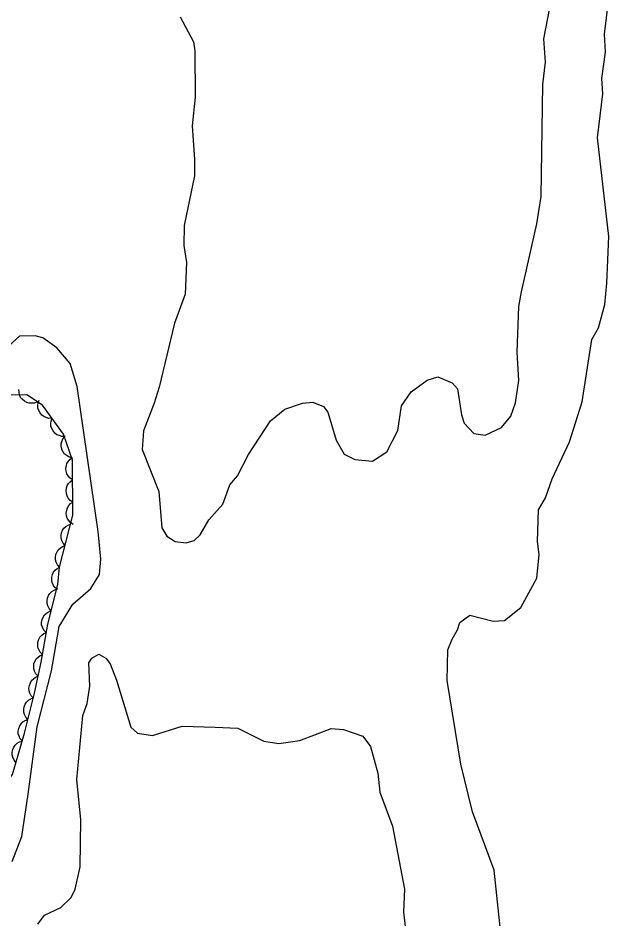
# Model space of a CAD drawing. Extents: x 282461 to 284471, y 5554090 to 5557646.
# Drawn here: x 283686.1 to 283765.5, y 5555733.8 to 5555854.8 of the extents above; entities that cross this region are included whole.
import ezdxf

# ---------------------------------------------------------------- set-up
doc = ezdxf.new("R2010")
doc.units = 0
for name, color, linetype in [('Niveau 1', 7, 'Continuous'), ('Niveau 2', 7, 'Continuous'), ('Niveau 44', 7, 'Continuous')]:
    doc.layers.add(name, color=color, linetype=linetype)

msp = doc.modelspace()

# ---------------------------------------------------------------- linework, layer by layer
at = {"layer": 'Niveau 1'}
for points in [[(283756.09, 5555782.77), (283755.84, 5555784.5), (283756, 5555788.75), (283756.94, 5555790.35), (283757.83, 5555792.94), (283760.15, 5555797.87), (283761.84, 5555803.27), (283763.14, 5555811.65), (283764.07, 5555813.18), (283764.89, 5555816.31), (283765.18, 5555819.19), (283765.46, 5555825.48), (283763.9, 5555838.72), (283764.65, 5555844.62), (283764.49, 5555846.68), (283764.98, 5555850.19), (283764.86, 5555852.61), (283765.38, 5555857.01)], [(283707.89, 5555854.94), (283709.67, 5555851.6), (283709.84, 5555850.38), (283709.9, 5555844.18), (283709.48, 5555840.31), (283709.81, 5555835.82), (283709.81, 5555833.61), (283708.42, 5555826.95), (283708.36, 5555824.23), (283708.7, 5555821.96), (283708.55, 5555817.71), (283707.09, 5555813.8), (283705.05, 5555805.23), (283704.4, 5555803.09), (283702.96, 5555799.37), (283702.75, 5555796.85), (283704.99, 5555791.21), (283705.4, 5555786.36), (283706.08, 5555785.21), (283707.18, 5555784.52), (283708.68, 5555784.31), (283709.77, 5555784.63), (283710.56, 5555785.38), (283711.74, 5555787.4), (283713.61, 5555789.5), (283714.55, 5555792.11), (283715.56, 5555793.31), (283717.05, 5555796.19), (283719.99, 5555800.7), (283721.95, 5555802.26), (283724.28, 5555803.08), (283725.67, 5555803.22), (283727.13, 5555802.64), (283727.7, 5555801.88), (283728.82, 5555798.11), (283729.89, 5555796.25), (283731.32, 5555795.51), (283733.71, 5555795.3), (283735.61, 5555796.56), (283737.11, 5555799.4), (283737.61, 5555802.73), (283738.9, 5555804.59), (283741.03, 5555806.16), (283742.46, 5555806.63), (283744.39, 5555805.81), (283745.13, 5555805), (283745.64, 5555801.5), (283746, 5555800.4), (283747.3, 5555799.01), (283748.81, 5555798.77), (283751.03, 5555799.82), (283752.3, 5555801.34), (283752.9, 5555803.12), (283753.37, 5555806.13), (283753.12, 5555809.94), (283753.36, 5555816.05), (283753.71, 5555818.05), (283755.77, 5555827.14), (283756.33, 5555830.82), (283756.59, 5555845.85), (283756.93, 5555848.88), (283756.69, 5555852), (283757.53, 5555856.16)], [(283751.14, 5555729.78), (283750.03, 5555740.39), (283747.15, 5555748.19), (283745.57, 5555754.61), (283743.73, 5555765.86), (283743.81, 5555769.94), (283744.38, 5555771.4), (283745.11, 5555772.65), (283745.43, 5555773.62), (283746.78, 5555774.6), (283749.92, 5555773.8), (283751.45, 5555773.89), (283753.61, 5555775.63), (283755.78, 5555779.57), (283756.09, 5555782.77)], [(283688.77, 5555733.13), (283689.65, 5555734.35), (283691.83, 5555735.38), (283693.25, 5555736.7), (283693.78, 5555737.83), (283694.42, 5555740.82), (283694.51, 5555747.14), (283694, 5555752.53), (283694.82, 5555761.12), (283695.38, 5555762.76), (283695.76, 5555765.09), (283695.59, 5555768.2), (283696.03, 5555768.82), (283696.94, 5555769.36), (283697.89, 5555768.84), (283698.46, 5555768.07), (283699.32, 5555765.88), (283701.25, 5555759.59), (283702.15, 5555758.77), (283704.15, 5555758.44), (283708.12, 5555759.73), (283712.57, 5555759.57)], [(283712.57, 5555759.57), (283715.62, 5555759.42), (283719.12, 5555757.69), (283721.14, 5555757.39), (283723.93, 5555757.78), (283728.15, 5555759.38), (283729.82, 5555759.27), (283732.4, 5555758.36), (283733.43, 5555757), (283734.4, 5555753.42), (283734.69, 5555750.84), (283736.38, 5555746.29), (283737.99, 5555737.82), (283737.86, 5555734.74), (283738.9, 5555726.02)]]:
    msp.add_lwpolyline(points, dxfattribs=at)
at = {"layer": 'Niveau 2'}
for points in [[(283686.3, 5555812.08), (283681.45, 5555807.75)], [(283685.33, 5555741.52), (283686.59, 5555744.88), (283687.47, 5555750.57), (283688.68, 5555759.61), (283690.6, 5555767.16), (283691.6, 5555773.07), (283693.44, 5555776.1), (283695.87, 5555778.2), (283697.02, 5555780.07), (283697.23, 5555782.15), (283696.86, 5555785.86), (283694.03, 5555805.3), (283693.08, 5555808.42), (283691.32, 5555810.5), (283689.45, 5555811.87), (283688.4, 5555812.1), (283686.3, 5555812.08)]]:
    msp.add_lwpolyline(points, dxfattribs=at)
at = {"layer": 'Niveau 44'}
for points in [[(283688.72, 5555803.26), (283688.33, 5555803.1), (283687.93, 5555803.06), (283687.6, 5555803.07), (283687.27, 5555803.18), (283686.95, 5555803.36), (283686.67, 5555803.62), (283686.45, 5555803.86), (283686.31, 5555804.18), (283686.23, 5555804.54), (283686.22, 5555804.9)], [(283691.66, 5555781.06), (283693.47, 5555788.02), (283693.41, 5555795.43), (283692.22, 5555798.9), (283689.4, 5555802.81), (283687.3, 5555804.19), (283684.74, 5555804.17), (283682.43, 5555801.83), (283681.31, 5555796.03), (283680.88, 5555791.63), (283679.3, 5555785.83), (283677.95, 5555779.79), (283678.47, 5555773.08), (283679.45, 5555766.14), (283678.86, 5555752.01), (283680.51, 5555749.94), (283682.83, 5555749.96), (283685.36, 5555753.22), (283686.95, 5555758.79), (283688.3, 5555764.12), (283689.2, 5555768.3), (283690.09, 5555773.4), (283691.44, 5555778.74), (283691.66, 5555781.06)], [(283690.67, 5555801.05), (283690.25, 5555801.04), (283689.86, 5555801.14), (283689.56, 5555801.27), (283689.29, 5555801.49), (283689.05, 5555801.77), (283688.88, 5555802.11), (283688.77, 5555802.42), (283688.75, 5555802.77), (283688.8, 5555803.14), (283688.92, 5555803.47)], [(283692.42, 5555798.62), (283692, 5555798.61), (283691.61, 5555798.72), (283691.31, 5555798.85), (283691.04, 5555799.07), (283690.8, 5555799.35), (283690.63, 5555799.69), (283690.52, 5555799.99), (283690.5, 5555800.35), (283690.55, 5555800.71), (283690.67, 5555801.05)], [(283693.3, 5555795.75), (283692.9, 5555795.86), (283692.55, 5555796.08), (283692.3, 5555796.29), (283692.11, 5555796.58), (283691.96, 5555796.91), (283691.9, 5555797.29), (283691.88, 5555797.61), (283691.97, 5555797.95), (283692.11, 5555798.29), (283692.33, 5555798.58)], [(283693.43, 5555792.78), (283693.08, 5555793.01), (283692.83, 5555793.33), (283692.65, 5555793.6), (283692.56, 5555793.94), (283692.53, 5555794.31), (283692.59, 5555794.69), (283692.67, 5555795), (283692.86, 5555795.29), (283693.11, 5555795.57), (283693.41, 5555795.77)], [(283693.46, 5555789.79), (283693.11, 5555790.02), (283692.85, 5555790.34), (283692.68, 5555790.62), (283692.59, 5555790.95), (283692.55, 5555791.32), (283692.61, 5555791.7), (283692.7, 5555792.01), (283692.89, 5555792.31), (283693.14, 5555792.58), (283693.43, 5555792.78)], [(283693.48, 5555786.81), (283693.13, 5555787.04), (283692.88, 5555787.35), (283692.7, 5555787.63), (283692.61, 5555787.97), (283692.57, 5555788.33), (283692.64, 5555788.71), (283692.72, 5555789.02), (283692.91, 5555789.32), (283693.16, 5555789.59), (283693.46, 5555789.79)], [(283692.41, 5555783.95), (283692.14, 5555784.26), (283691.97, 5555784.63), (283691.87, 5555784.95), (283691.87, 5555785.3), (283691.93, 5555785.66), (283692.09, 5555786.01), (283692.25, 5555786.29), (283692.52, 5555786.53), (283692.83, 5555786.72), (283693.16, 5555786.84)], [(283691.66, 5555781.06), (283691.39, 5555781.37), (283691.22, 5555781.74), (283691.12, 5555782.06), (283691.12, 5555782.41), (283691.18, 5555782.77), (283691.34, 5555783.12), (283691.5, 5555783.4), (283691.76, 5555783.63), (283692.07, 5555783.83), (283692.41, 5555783.95)], [(283691.38, 5555778.08), (283691.06, 5555778.35), (283690.83, 5555778.69), (283690.69, 5555778.98), (283690.63, 5555779.33), (283690.63, 5555779.7), (283690.73, 5555780.07), (283690.85, 5555780.37), (283691.07, 5555780.64), (283691.35, 5555780.89), (283691.66, 5555781.06)], [(283690.55, 5555775.2), (283690.27, 5555775.52), (283690.1, 5555775.88), (283690, 5555776.2), (283690, 5555776.55), (283690.06, 5555776.91), (283690.21, 5555777.26), (283690.37, 5555777.54), (283690.63, 5555777.78), (283690.94, 5555777.98), (283691.28, 5555778.1)], [(283689.81, 5555772.31), (283689.54, 5555772.62), (283689.37, 5555772.99), (283689.27, 5555773.3), (283689.27, 5555773.65), (283689.32, 5555774.01), (283689.48, 5555774.36), (283689.64, 5555774.64), (283689.9, 5555774.88), (283690.21, 5555775.08), (283690.55, 5555775.2)], [(283689.38, 5555769.35), (283689.08, 5555769.63), (283688.89, 5555769.99), (283688.77, 5555770.29), (283688.74, 5555770.64), (283688.77, 5555771.01), (283688.89, 5555771.37), (283689.03, 5555771.66), (283689.28, 5555771.92), (283689.57, 5555772.14), (283689.9, 5555772.29)], [(283688.79, 5555766.42), (283688.51, 5555766.72), (283688.32, 5555767.08), (283688.22, 5555767.39), (283688.2, 5555767.74), (283688.24, 5555768.1), (283688.39, 5555768.46), (283688.54, 5555768.75), (283688.79, 5555768.99), (283689.09, 5555769.2), (283689.42, 5555769.34)], [(283688.17, 5555763.49), (283687.88, 5555763.8), (283687.69, 5555764.16), (283687.59, 5555764.47), (283687.57, 5555764.82), (283687.62, 5555765.18), (283687.76, 5555765.54), (283687.91, 5555765.82), (283688.16, 5555766.07), (283688.46, 5555766.28), (283688.79, 5555766.42)], [(283687.41, 5555760.6), (283687.13, 5555760.91), (283686.96, 5555761.28), (283686.87, 5555761.6), (283686.86, 5555761.95), (283686.92, 5555762.31), (283687.07, 5555762.66), (283687.24, 5555762.94), (283687.5, 5555763.18), (283687.81, 5555763.38), (283688.14, 5555763.5)], [(283686.68, 5555757.71), (283686.4, 5555758.02), (283686.23, 5555758.38), (283686.13, 5555758.7), (283686.13, 5555759.05), (283686.19, 5555759.41), (283686.34, 5555759.76), (283686.5, 5555760.04), (283686.76, 5555760.28), (283687.07, 5555760.48), (283687.41, 5555760.6)], [(283685.82, 5555754.84), (283685.56, 5555755.16), (283685.4, 5555755.53), (283685.31, 5555755.85), (283685.32, 5555756.2), (283685.39, 5555756.56), (283685.55, 5555756.91), (283685.72, 5555757.18), (283685.99, 5555757.41), (283686.3, 5555757.6), (283686.64, 5555757.71)]]:
    msp.add_lwpolyline(points, dxfattribs=at)

doc.saveas('drawing.dxf')
